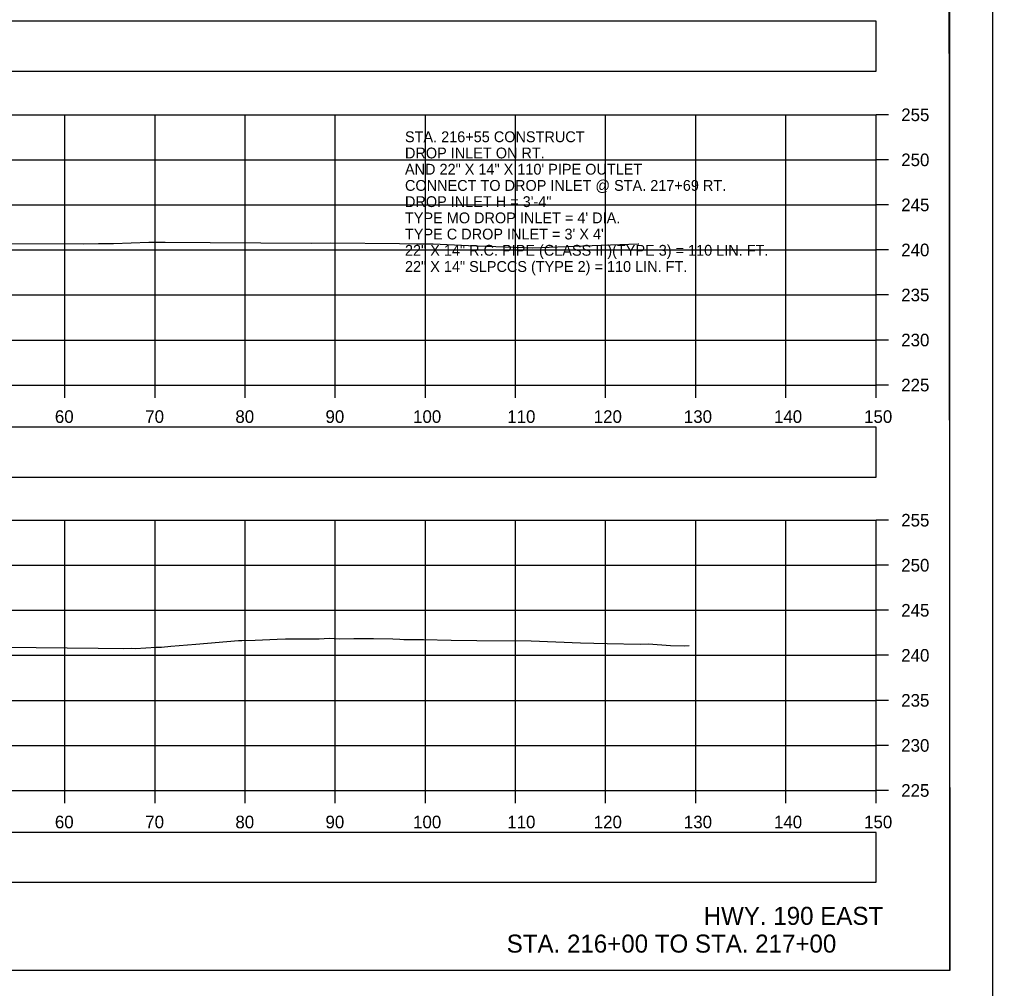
# Model space of a CAD drawing. Extents: x 1369627 to 1374022, y 380035 to 398173.
# Drawn here: x 1372153.5 to 1372261.5, y 383667.5 to 383775.1 of the extents above; entities that cross this region are included whole.
import ezdxf

# ---------------------------------------------------------------- set-up
doc = ezdxf.new("R2010")
doc.units = 0
for name, color, linetype in [('Default', 7, 'Continuous'), ('R_Axis', 7, 'Continuous'), ('R_Axis Annot', 7, 'Continuous'), ('R_Border', 7, 'Continuous'), ('R_Draft', 7, 'Continuous'), ('R_Exist Surface', 7, 'Continuous'), ('R_Grid', 7, 'Continuous'), ('R_No Plot', 7, 'Continuous'), ('R_Water Annot', 7, 'Continuous')]:
    doc.layers.add(name, color=color, linetype=linetype)

msp = doc.modelspace()

# ---------------------------------------------------------------- linework, layer by layer
at = {"layer": 'Default'}
for points in [[(1371948.53, 383769.36), (1372248.53, 383769.36), (1372248.53, 383774.88), (1371948.53, 383774.88)], [(1371948.53, 383724.29), (1372248.53, 383724.29), (1372248.53, 383729.82), (1371948.53, 383729.82)], [(1371948.53, 383679.33), (1372248.53, 383679.33), (1372248.53, 383684.85), (1371948.53, 383684.85)]]:
    msp.add_lwpolyline(points, close=True, dxfattribs=at)
at = {"layer": 'R_Axis'}
for p, q in [((1372248.53, 383734.5), (1372248.53, 383764.5)), ((1372249.93, 383764.5), (1372248.53, 383764.5)), ((1372249.93, 383759.5), (1372248.53, 383759.5)), ((1372249.93, 383754.5), (1372248.53, 383754.5)), ((1372249.93, 383749.5), (1372248.53, 383749.5)), ((1372249.93, 383744.5), (1372248.53, 383744.5)), ((1372249.93, 383739.5), (1372248.53, 383739.5)), ((1371948.53, 383734.5), (1372248.53, 383734.5)), ((1372158.53, 383733.1), (1372158.53, 383734.5)), ((1372168.53, 383733.1), (1372168.53, 383734.5)), ((1372178.53, 383733.1), (1372178.53, 383734.5)), ((1372188.53, 383733.1), (1372188.53, 383734.5)), ((1372198.53, 383733.1), (1372198.53, 383734.5)), ((1372208.53, 383733.1), (1372208.53, 383734.5)), ((1372218.53, 383733.1), (1372218.53, 383734.5)), ((1372228.53, 383733.1), (1372228.53, 383734.5)), ((1372238.53, 383733.1), (1372238.53, 383734.5)), ((1372248.53, 383733.1), (1372248.53, 383734.5)), ((1372249.93, 383734.5), (1372248.53, 383734.5)), ((1372248.53, 383689.5), (1372248.53, 383719.5)), ((1372249.93, 383719.5), (1372248.53, 383719.5)), ((1372249.93, 383714.5), (1372248.53, 383714.5)), ((1372249.93, 383709.5), (1372248.53, 383709.5)), ((1372249.93, 383704.5), (1372248.53, 383704.5)), ((1372249.93, 383699.5), (1372248.53, 383699.5)), ((1372249.93, 383694.5), (1372248.53, 383694.5)), ((1371948.53, 383689.5), (1372248.53, 383689.5)), ((1372158.53, 383688.1), (1372158.53, 383689.5)), ((1372168.53, 383688.1), (1372168.53, 383689.5)), ((1372178.53, 383688.1), (1372178.53, 383689.5)), ((1372188.53, 383688.1), (1372188.53, 383689.5)), ((1372198.53, 383688.1), (1372198.53, 383689.5)), ((1372208.53, 383688.1), (1372208.53, 383689.5)), ((1372218.53, 383688.1), (1372218.53, 383689.5)), ((1372228.53, 383688.1), (1372228.53, 383689.5)), ((1372238.53, 383688.1), (1372238.53, 383689.5)), ((1372248.53, 383688.1), (1372248.53, 383689.5)), ((1372249.93, 383689.5), (1372248.53, 383689.5))]:
    msp.add_line(p, q, dxfattribs=at)
at = {"layer": 'R_Border'}
for q in [(1372256.71, 383874.96), (1371940.53, 383669.5)]:
    msp.add_line((1372256.71, 383669.5), q, dxfattribs=at)
at = {"layer": 'R_Exist Surface'}
for points in [[(1372151.45, 383750.22), (1372160.54, 383750.19), (1372162.25, 383750.2), (1372163.9, 383750.2), (1372167.83, 383750.37), (1372169.66, 383750.37), (1372174.66, 383750.31), (1372185.9, 383750.26), (1372187.99, 383750.29), (1372195.65, 383750.2), (1372197.57, 383750.18), (1372197.97, 383750.17), (1372199.4, 383750.17), (1372203.3, 383750), (1372210.4, 383749.74), (1372215.99, 383749.94), (1372222.15, 383750.17), (1372222.21, 383750.18)], [(1372151.88, 383705.42), (1372162.23, 383705.28), (1372164.97, 383705.27), (1372165.95, 383705.28), (1372166.37, 383705.26), (1372168.64, 383705.39), (1372169.25, 383705.41), (1372170.28, 383705.53), (1372173.05, 383705.74), (1372177.78, 383706.14), (1372178.14, 383706.15), (1372179.64, 383706.18), (1372182.07, 383706.28), (1372183.02, 383706.33), (1372186.75, 383706.34), (1372187.86, 383706.4), (1372188.94, 383706.33), (1372190.58, 383706.37), (1372192.77, 383706.38), (1372194.92, 383706.34), (1372195.68, 383706.29), (1372196.14, 383706.27), (1372198.3, 383706.25), (1372201.39, 383706.2), (1372204.24, 383706.14), (1372210.28, 383706.1), (1372215.72, 383705.89), (1372218.7, 383705.82), (1372222.35, 383705.73), (1372223.28, 383705.77), (1372225.72, 383705.59), (1372227.26, 383705.57), (1372227.78, 383705.6)]]:
    msp.add_lwpolyline(points, dxfattribs=at)
at = {"layer": 'R_Grid'}
for p, q in [((1371948.53, 383764.5), (1372248.53, 383764.5)), ((1372158.53, 383734.5), (1372158.53, 383764.5)), ((1372168.53, 383734.5), (1372168.53, 383764.5)), ((1372178.53, 383734.5), (1372178.53, 383764.5)), ((1372188.53, 383734.5), (1372188.53, 383764.5)), ((1372198.53, 383734.5), (1372198.53, 383764.5)), ((1372208.53, 383734.5), (1372208.53, 383764.5)), ((1372218.53, 383734.5), (1372218.53, 383764.5)), ((1372228.53, 383734.5), (1372228.53, 383764.5)), ((1372238.53, 383734.5), (1372238.53, 383764.5)), ((1372248.53, 383734.5), (1372248.53, 383764.5)), ((1371948.53, 383759.5), (1372248.53, 383759.5)), ((1371948.53, 383754.5), (1372248.53, 383754.5)), ((1371948.53, 383749.5), (1372248.53, 383749.5)), ((1371948.53, 383744.5), (1372248.53, 383744.5)), ((1371948.53, 383739.5), (1372248.53, 383739.5)), ((1371948.53, 383734.5), (1372248.53, 383734.5)), ((1371948.53, 383719.5), (1372248.53, 383719.5)), ((1372158.53, 383689.5), (1372158.53, 383719.5)), ((1372168.53, 383689.5), (1372168.53, 383719.5)), ((1372178.53, 383689.5), (1372178.53, 383719.5)), ((1372188.53, 383689.5), (1372188.53, 383719.5)), ((1372198.53, 383689.5), (1372198.53, 383719.5)), ((1372208.53, 383689.5), (1372208.53, 383719.5)), ((1372218.53, 383689.5), (1372218.53, 383719.5)), ((1372228.53, 383689.5), (1372228.53, 383719.5)), ((1372238.53, 383689.5), (1372238.53, 383719.5)), ((1372248.53, 383689.5), (1372248.53, 383719.5)), ((1371948.53, 383714.5), (1372248.53, 383714.5)), ((1371948.53, 383709.5), (1372248.53, 383709.5)), ((1371948.53, 383704.5), (1372248.53, 383704.5)), ((1371948.53, 383699.5), (1372248.53, 383699.5)), ((1371948.53, 383694.5), (1372248.53, 383694.5)), ((1371948.53, 383689.5), (1372248.53, 383689.5))]:
    msp.add_line(p, q, dxfattribs=at)
at = {"layer": 'R_No Plot'}
for points in [[(1371928.12, 383878.85), (1372261.46, 383878.85), (1372261.46, 383665.52), (1371928.12, 383665.52)], [(1372174.45, 383874.96), (1372194.07, 383874.96), (1372194.07, 383865.08), (1372210.18, 383865.08), (1372233.38, 383865.08), (1372233.38, 383832.41), (1372256.59, 383832.41), (1372256.71, 383669.5), (1371940.53, 383669.5), (1371940.53, 383874.96)]]:
    msp.add_lwpolyline(points, close=True, dxfattribs=at)

# ---------------------------------------------------------------- texts
at = {"layer": 'R_Axis Annot'}
for s, p in [('255', (1372251.33, 383763.8)), ('250', (1372251.33, 383758.8)), ('245', (1372251.33, 383753.8)), ('240', (1372251.33, 383748.8)), ('235', (1372251.33, 383743.8)), ('230', (1372251.33, 383738.8)), ('225', (1372251.33, 383733.8)), ('60', (1372157.41, 383730.3)), ('70', (1372167.44, 383730.3)), ('80', (1372177.44, 383730.3)), ('90', (1372187.44, 383730.3)), ('100', (1372197.16, 383730.3)), ('110', (1372207.61, 383730.3)), ('120', (1372217.21, 383730.3)), ('130', (1372227.21, 383730.3)), ('140', (1372237.21, 383730.3)), ('150', (1372247.21, 383730.3)), ('255', (1372251.33, 383718.8)), ('250', (1372251.33, 383713.8)), ('245', (1372251.33, 383708.8)), ('240', (1372251.33, 383703.8)), ('235', (1372251.33, 383698.8)), ('230', (1372251.33, 383693.8)), ('225', (1372251.33, 383688.8)), ('60', (1372157.41, 383685.3)), ('70', (1372167.44, 383685.3)), ('80', (1372177.44, 383685.3)), ('90', (1372187.44, 383685.3)), ('100', (1372197.16, 383685.3)), ('110', (1372207.61, 383685.3)), ('120', (1372217.21, 383685.3)), ('130', (1372227.21, 383685.3)), ('140', (1372237.21, 383685.3)), ('150', (1372247.21, 383685.3))]:
    msp.add_text(s, height=1.4, dxfattribs=at).set_placement(p)
at = {"layer": 'R_Draft'}
for s, p in [('HWY. 190 EAST', (1372229.41, 383674.58)), ('STA. 216+00 TO STA. 217+00', (1372207.55, 383671.5))]:
    msp.add_text(s, height=2, dxfattribs=at).set_placement(p)
at = {"layer": 'R_Water Annot'}
for s, p in [('STA. 216+55 CONSTRUCT', (1372196.26, 383761.46)), ('DROP INLET ON RT.', (1372196.26, 383759.66)), ('AND 22" X 14" X 110\' PIPE OUTLET', (1372196.26, 383757.86)), ('CONNECT TO DROP INLET @ STA. 217+69 RT.', (1372196.26, 383756.06)), ('DROP INLET H = 3\'-4"', (1372196.26, 383754.26)), ("TYPE MO DROP INLET = 4' DIA.", (1372196.26, 383752.46)), ("TYPE C DROP INLET = 3' X 4'", (1372196.26, 383750.66)), ('22" X 14" R.C. PIPE (CLASS III)(TYPE 3) = 110 LIN. FT.', (1372196.26, 383748.86)), ('22" X 14" SLPCCS (TYPE 2) = 110 LIN. FT.', (1372196.26, 383747.06))]:
    msp.add_text(s, height=1.2, dxfattribs=at).set_placement(p)

doc.saveas('drawing.dxf')
